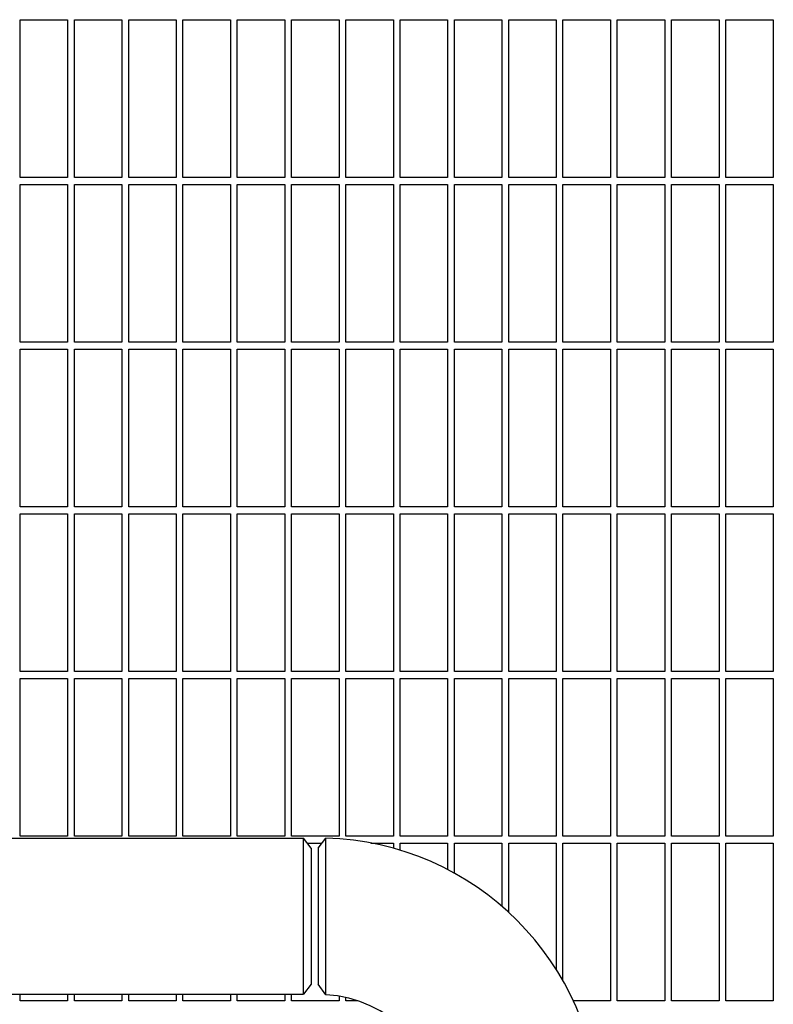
# Model space of a CAD drawing. Header units: inches. Extents: x 5 to 1128, y -85 to 748.
# Tile 676 of 689: x 782 to 796, y 615 to 633. Entities that reach past the tile are written whole.
import ezdxf

# ---------------------------------------------------------------- set-up
doc = ezdxf.new("R2010")
doc.units = ezdxf.units.IN
doc.header["$LTSCALE"] = 32
doc.header["$MEASUREMENT"] = 0
doc.layers.add('Visible (ANSI)', color=7, linetype='Continuous', lineweight=30)

msp = doc.modelspace()

# ---------------------------------------------------------------- linework, layer by layer
at = {"layer": 'Visible (ANSI)'}
for p, q in [((781.67313, 630.42228), (781.67313, 633.32853)), ((781.67313, 633.32853), (782.54813, 633.32853)), ((782.54813, 633.32853), (782.54813, 630.42228)), ((782.67313, 630.42228), (782.67313, 633.32853)), ((782.67313, 633.32853), (783.54813, 633.32853)), ((783.54813, 633.32853), (783.54813, 630.42228)), ((783.67313, 630.42228), (783.67313, 633.32853)), ((783.67313, 633.32853), (784.54813, 633.32853)), ((784.54813, 633.32853), (784.54813, 630.42228)), ((784.67313, 630.42228), (784.67313, 633.32853)), ((784.67313, 633.32853), (785.54813, 633.32853)), ((785.54813, 633.32853), (785.54813, 630.42228)), ((785.67313, 630.42228), (785.67313, 633.32853)), ((785.67313, 633.32853), (786.54813, 633.32853)), ((786.54813, 633.32853), (786.54813, 630.42228)), ((786.67313, 630.42228), (786.67313, 633.32853)), ((786.67313, 633.32853), (787.54813, 633.32853)), ((787.54813, 633.32853), (787.54813, 630.42228)), ((787.67313, 630.42228), (787.67313, 633.32853)), ((787.67313, 633.32853), (788.54813, 633.32853)), ((788.54813, 633.32853), (788.54813, 630.42228)), ((788.67313, 630.42228), (788.67313, 633.32853)), ((788.67313, 633.32853), (789.54813, 633.32853)), ((789.54813, 633.32853), (789.54813, 630.42228)), ((789.67313, 630.42228), (789.67313, 633.32853)), ((789.67313, 633.32853), (790.54813, 633.32853)), ((790.54813, 633.32853), (790.54813, 630.42228)), ((790.67313, 630.42228), (790.67313, 633.32853)), ((790.67313, 633.32853), (791.54813, 633.32853)), ((791.54813, 633.32853), (791.54813, 630.42228)), ((791.67313, 630.42228), (791.67313, 633.32853)), ((791.67313, 633.32853), (792.54813, 633.32853)), ((792.54813, 633.32853), (792.54813, 630.42228)), ((792.67313, 630.42228), (792.67313, 633.32853)), ((792.67313, 633.32853), (793.54813, 633.32853)), ((793.54813, 633.32853), (793.54813, 630.42228)), ((793.67313, 630.42228), (793.67313, 633.32853)), ((793.67313, 633.32853), (794.54813, 633.32853)), ((794.54813, 633.32853), (794.54813, 630.42228)), ((794.67313, 630.42228), (794.67313, 633.32853)), ((794.67313, 633.32853), (795.54813, 633.32853)), ((795.54813, 633.32853), (795.54813, 630.42228)), ((782.54813, 630.42228), (781.67313, 630.42228)), ((783.54813, 630.42228), (782.67313, 630.42228)), ((784.54813, 630.42228), (783.67313, 630.42228)), ((785.54813, 630.42228), (784.67313, 630.42228)), ((786.54813, 630.42228), (785.67313, 630.42228)), ((787.54813, 630.42228), (786.67313, 630.42228)), ((788.54813, 630.42228), (787.67313, 630.42228)), ((789.54813, 630.42228), (788.67313, 630.42228)), ((790.54813, 630.42228), (789.67313, 630.42228)), ((791.54813, 630.42228), (790.67313, 630.42228)), ((792.54813, 630.42228), (791.67313, 630.42228)), ((793.54813, 630.42228), (792.67313, 630.42228)), ((794.54813, 630.42228), (793.67313, 630.42228)), ((795.54813, 630.42228), (794.67313, 630.42228)), ((781.67313, 627.39103), (781.67313, 630.29728)), ((781.67313, 630.29728), (782.54813, 630.29728)), ((782.54813, 630.29728), (782.54813, 627.39103)), ((782.67313, 627.39103), (782.67313, 630.29728)), ((782.67313, 630.29728), (783.54813, 630.29728)), ((783.54813, 630.29728), (783.54813, 627.39103)), ((783.67313, 627.39103), (783.67313, 630.29728)), ((783.67313, 630.29728), (784.54813, 630.29728)), ((784.54813, 630.29728), (784.54813, 627.39103)), ((784.67313, 627.39103), (784.67313, 630.29728)), ((784.67313, 630.29728), (785.54813, 630.29728)), ((785.54813, 630.29728), (785.54813, 627.39103)), ((785.67313, 627.39103), (785.67313, 630.29728)), ((785.67313, 630.29728), (786.54813, 630.29728)), ((786.54813, 630.29728), (786.54813, 627.39103)), ((786.67313, 627.39103), (786.67313, 630.29728)), ((786.67313, 630.29728), (787.54813, 630.29728)), ((787.54813, 630.29728), (787.54813, 627.39103)), ((787.67313, 627.39103), (787.67313, 630.29728)), ((787.67313, 630.29728), (788.54813, 630.29728)), ((788.54813, 630.29728), (788.54813, 627.39103)), ((788.67313, 627.39103), (788.67313, 630.29728)), ((788.67313, 630.29728), (789.54813, 630.29728)), ((789.54813, 630.29728), (789.54813, 627.39103)), ((789.67313, 627.39103), (789.67313, 630.29728)), ((789.67313, 630.29728), (790.54813, 630.29728)), ((790.54813, 630.29728), (790.54813, 627.39103)), ((790.67313, 627.39103), (790.67313, 630.29728)), ((790.67313, 630.29728), (791.54813, 630.29728)), ((791.54813, 630.29728), (791.54813, 627.39103)), ((791.67313, 627.39103), (791.67313, 630.29728)), ((791.67313, 630.29728), (792.54813, 630.29728)), ((792.54813, 630.29728), (792.54813, 627.39103)), ((792.67313, 627.39103), (792.67313, 630.29728)), ((792.67313, 630.29728), (793.54813, 630.29728)), ((793.54813, 630.29728), (793.54813, 627.39103)), ((793.67313, 627.39103), (793.67313, 630.29728)), ((793.67313, 630.29728), (794.54813, 630.29728)), ((794.54813, 630.29728), (794.54813, 627.39103)), ((794.67313, 627.39103), (794.67313, 630.29728)), ((794.67313, 630.29728), (795.54813, 630.29728)), ((795.54813, 630.29728), (795.54813, 627.39103)), ((782.54813, 627.39103), (781.67313, 627.39103)), ((783.54813, 627.39103), (782.67313, 627.39103)), ((784.54813, 627.39103), (783.67313, 627.39103)), ((785.54813, 627.39103), (784.67313, 627.39103)), ((786.54813, 627.39103), (785.67313, 627.39103)), ((787.54813, 627.39103), (786.67313, 627.39103)), ((788.54813, 627.39103), (787.67313, 627.39103)), ((789.54813, 627.39103), (788.67313, 627.39103)), ((790.54813, 627.39103), (789.67313, 627.39103)), ((791.54813, 627.39103), (790.67313, 627.39103)), ((792.54813, 627.39103), (791.67313, 627.39103)), ((793.54813, 627.39103), (792.67313, 627.39103)), ((794.54813, 627.39103), (793.67313, 627.39103)), ((795.54813, 627.39103), (794.67313, 627.39103)), ((781.67313, 624.35978), (781.67313, 627.26603)), ((781.67313, 627.26603), (782.54813, 627.26603)), ((782.54813, 627.26603), (782.54813, 624.35978)), ((782.67313, 624.35978), (782.67313, 627.26603)), ((782.67313, 627.26603), (783.54813, 627.26603)), ((783.54813, 627.26603), (783.54813, 624.35978)), ((783.67313, 624.35978), (783.67313, 627.26603)), ((783.67313, 627.26603), (784.54813, 627.26603)), ((784.54813, 627.26603), (784.54813, 624.35978)), ((784.67313, 624.35978), (784.67313, 627.26603)), ((784.67313, 627.26603), (785.54813, 627.26603)), ((785.54813, 627.26603), (785.54813, 624.35978)), ((785.67313, 624.35978), (785.67313, 627.26603)), ((785.67313, 627.26603), (786.54813, 627.26603)), ((786.54813, 627.26603), (786.54813, 624.35978)), ((786.67313, 624.35978), (786.67313, 627.26603)), ((786.67313, 627.26603), (787.54813, 627.26603)), ((787.54813, 627.26603), (787.54813, 624.35978)), ((787.67313, 624.35978), (787.67313, 627.26603)), ((787.67313, 627.26603), (788.54813, 627.26603)), ((788.54813, 627.26603), (788.54813, 624.35978)), ((788.67313, 624.35978), (788.67313, 627.26603)), ((788.67313, 627.26603), (789.54813, 627.26603)), ((789.54813, 627.26603), (789.54813, 624.35978)), ((789.67313, 624.35978), (789.67313, 627.26603)), ((789.67313, 627.26603), (790.54813, 627.26603)), ((790.54813, 627.26603), (790.54813, 624.35978)), ((790.67313, 624.35978), (790.67313, 627.26603)), ((790.67313, 627.26603), (791.54813, 627.26603)), ((791.54813, 627.26603), (791.54813, 624.35978)), ((791.67313, 624.35978), (791.67313, 627.26603)), ((791.67313, 627.26603), (792.54813, 627.26603)), ((792.54813, 627.26603), (792.54813, 624.35978)), ((792.67313, 624.35978), (792.67313, 627.26603)), ((792.67313, 627.26603), (793.54813, 627.26603)), ((793.54813, 627.26603), (793.54813, 624.35978)), ((793.67313, 624.35978), (793.67313, 627.26603)), ((793.67313, 627.26603), (794.54813, 627.26603)), ((794.54813, 627.26603), (794.54813, 624.35978)), ((794.67313, 624.35978), (794.67313, 627.26603)), ((794.67313, 627.26603), (795.54813, 627.26603)), ((795.54813, 627.26603), (795.54813, 624.35978)), ((782.54813, 624.35978), (781.67313, 624.35978)), ((781.67313, 621.32853), (781.67313, 624.23478)), ((781.67313, 624.23478), (782.54813, 624.23478)), ((782.54813, 624.23478), (782.54813, 621.32853)), ((783.54813, 624.35978), (782.67313, 624.35978)), ((782.67313, 621.32853), (782.67313, 624.23478)), ((782.67313, 624.23478), (783.54813, 624.23478)), ((783.54813, 624.23478), (783.54813, 621.32853)), ((784.54813, 624.35978), (783.67313, 624.35978)), ((783.67313, 621.32853), (783.67313, 624.23478)), ((783.67313, 624.23478), (784.54813, 624.23478)), ((784.54813, 624.23478), (784.54813, 621.32853)), ((785.54813, 624.35978), (784.67313, 624.35978)), ((784.67313, 621.32853), (784.67313, 624.23478)), ((784.67313, 624.23478), (785.54813, 624.23478)), ((785.54813, 624.23478), (785.54813, 621.32853)), ((786.54813, 624.35978), (785.67313, 624.35978)), ((785.67313, 621.32853), (785.67313, 624.23478)), ((785.67313, 624.23478), (786.54813, 624.23478)), ((786.54813, 624.23478), (786.54813, 621.32853)), ((787.54813, 624.35978), (786.67313, 624.35978)), ((786.67313, 621.32853), (786.67313, 624.23478)), ((786.67313, 624.23478), (787.54813, 624.23478)), ((787.54813, 624.23478), (787.54813, 621.32853)), ((788.54813, 624.35978), (787.67313, 624.35978)), ((787.67313, 621.32853), (787.67313, 624.23478)), ((787.67313, 624.23478), (788.54813, 624.23478)), ((788.54813, 624.23478), (788.54813, 621.32853)), ((789.54813, 624.35978), (788.67313, 624.35978)), ((788.67313, 621.32853), (788.67313, 624.23478)), ((788.67313, 624.23478), (789.54813, 624.23478)), ((789.54813, 624.23478), (789.54813, 621.32853)), ((790.54813, 624.35978), (789.67313, 624.35978)), ((789.67313, 621.32853), (789.67313, 624.23478)), ((789.67313, 624.23478), (790.54813, 624.23478)), ((790.54813, 624.23478), (790.54813, 621.32853)), ((791.54813, 624.35978), (790.67313, 624.35978)), ((790.67313, 621.32853), (790.67313, 624.23478)), ((790.67313, 624.23478), (791.54813, 624.23478)), ((791.54813, 624.23478), (791.54813, 621.32853)), ((792.54813, 624.35978), (791.67313, 624.35978)), ((791.67313, 621.32853), (791.67313, 624.23478)), ((791.67313, 624.23478), (792.54813, 624.23478)), ((792.54813, 624.23478), (792.54813, 621.32853)), ((793.54813, 624.35978), (792.67313, 624.35978)), ((792.67313, 621.32853), (792.67313, 624.23478)), ((792.67313, 624.23478), (793.54813, 624.23478)), ((793.54813, 624.23478), (793.54813, 621.32853)), ((794.54813, 624.35978), (793.67313, 624.35978)), ((793.67313, 621.32853), (793.67313, 624.23478)), ((793.67313, 624.23478), (794.54813, 624.23478)), ((794.54813, 624.23478), (794.54813, 621.32853)), ((795.54813, 624.35978), (794.67313, 624.35978)), ((794.67313, 621.32853), (794.67313, 624.23478)), ((794.67313, 624.23478), (795.54813, 624.23478)), ((795.54813, 624.23478), (795.54813, 621.32853)), ((782.54813, 621.32853), (781.67313, 621.32853)), ((783.54813, 621.32853), (782.67313, 621.32853)), ((784.54813, 621.32853), (783.67313, 621.32853)), ((785.54813, 621.32853), (784.67313, 621.32853)), ((786.54813, 621.32853), (785.67313, 621.32853)), ((787.54813, 621.32853), (786.67313, 621.32853)), ((788.54813, 621.32853), (787.67313, 621.32853)), ((789.54813, 621.32853), (788.67313, 621.32853)), ((790.54813, 621.32853), (789.67313, 621.32853)), ((791.54813, 621.32853), (790.67313, 621.32853)), ((792.54813, 621.32853), (791.67313, 621.32853)), ((793.54813, 621.32853), (792.67313, 621.32853)), ((794.54813, 621.32853), (793.67313, 621.32853)), ((795.54813, 621.32853), (794.67313, 621.32853)), ((781.67313, 618.29728), (781.67313, 621.20353)), ((781.67313, 621.20353), (782.54813, 621.20353)), ((782.54813, 621.20353), (782.54813, 618.29728)), ((782.67313, 618.29728), (782.67313, 621.20353)), ((782.67313, 621.20353), (783.54813, 621.20353)), ((783.54813, 621.20353), (783.54813, 618.29728)), ((783.67313, 618.29728), (783.67313, 621.20353)), ((783.67313, 621.20353), (784.54813, 621.20353)), ((784.54813, 621.20353), (784.54813, 618.29728)), ((784.67313, 618.29728), (784.67313, 621.20353)), ((784.67313, 621.20353), (785.54813, 621.20353)), ((785.54813, 621.20353), (785.54813, 618.29728)), ((785.67313, 618.29728), (785.67313, 621.20353)), ((785.67313, 621.20353), (786.54813, 621.20353)), ((786.54813, 621.20353), (786.54813, 618.29728)), ((786.67313, 618.29728), (786.67313, 621.20353)), ((786.67313, 621.20353), (787.54813, 621.20353)), ((787.54813, 621.20353), (787.54813, 618.29728)), ((787.67313, 618.29728), (787.67313, 621.20353)), ((787.67313, 621.20353), (788.54813, 621.20353)), ((788.54813, 621.20353), (788.54813, 618.29728)), ((788.67313, 618.29728), (788.67313, 621.20353)), ((788.67313, 621.20353), (789.54813, 621.20353)), ((789.54813, 621.20353), (789.54813, 618.29728)), ((789.67313, 618.29728), (789.67313, 621.20353)), ((789.67313, 621.20353), (790.54813, 621.20353)), ((790.54813, 621.20353), (790.54813, 618.29728)), ((790.67313, 618.29728), (790.67313, 621.20353)), ((790.67313, 621.20353), (791.54813, 621.20353)), ((791.54813, 621.20353), (791.54813, 618.29728)), ((791.67313, 618.29728), (791.67313, 621.20353)), ((791.67313, 621.20353), (792.54813, 621.20353)), ((792.54813, 621.20353), (792.54813, 618.29728)), ((792.67313, 618.29728), (792.67313, 621.20353)), ((792.67313, 621.20353), (793.54813, 621.20353)), ((793.54813, 621.20353), (793.54813, 618.29728)), ((793.67313, 618.29728), (793.67313, 621.20353)), ((793.67313, 621.20353), (794.54813, 621.20353)), ((794.54813, 621.20353), (794.54813, 618.29728)), ((794.67313, 618.29728), (794.67313, 621.20353)), ((794.67313, 621.20353), (795.54813, 621.20353)), ((795.54813, 621.20353), (795.54813, 618.29728)), ((772.80183, 618.26228), (786.89176, 618.26228)), ((782.54813, 618.29728), (781.67313, 618.29728)), ((783.54813, 618.29728), (782.67313, 618.29728)), ((784.54813, 618.29728), (783.67313, 618.29728)), ((785.54813, 618.29728), (784.67313, 618.29728)), ((786.54813, 618.29728), (785.67313, 618.29728)), ((787.54813, 618.29728), (786.67313, 618.29728)), ((786.89176, 615.38728), (786.89176, 618.26228)), ((787.03563, 618.07478), (786.89176, 618.26228)), ((787.16063, 618.07728), (787.30301, 618.26283)), ((788.54813, 618.29728), (787.67313, 618.29728)), ((789.54813, 618.29728), (788.67313, 618.29728)), ((790.54813, 618.29728), (789.67313, 618.29728)), ((791.54813, 618.29728), (790.67313, 618.29728)), ((792.54813, 618.29728), (791.67313, 618.29728)), ((793.54813, 618.29728), (792.67313, 618.29728)), ((794.54813, 618.29728), (793.67313, 618.29728)), ((795.54813, 618.29728), (794.67313, 618.29728)), ((786.96082, 618.17228), (787.23353, 618.17228)), ((787.03563, 618.07478), (787.03563, 615.57478)), ((787.16063, 618.07718), (787.16063, 615.57228)), ((788.13613, 618.17228), (788.54813, 618.17228)), ((788.54813, 618.17228), (788.54813, 618.07587)), ((788.67313, 618.0395), (788.67313, 618.17228)), ((788.67313, 618.17228), (789.54813, 618.17228)), ((789.54813, 618.17228), (789.54813, 617.68303)), ((789.67313, 617.61608), (789.67313, 618.17228)), ((789.67313, 618.17228), (790.54813, 618.17228)), ((790.54813, 618.17228), (790.54813, 617.00682)), ((790.67313, 616.89557), (790.67313, 618.17228)), ((790.67313, 618.17228), (791.54813, 618.17228)), ((791.54813, 618.17228), (791.54813, 615.84713)), ((791.67313, 615.63865), (791.67313, 618.17228)), ((791.67313, 618.17228), (792.54813, 618.17228)), ((792.54813, 618.17228), (792.54813, 615.26603)), ((792.67313, 615.26603), (792.67313, 618.17228)), ((792.67313, 618.17228), (793.54813, 618.17228)), ((793.54813, 618.17228), (793.54813, 615.26603)), ((793.67313, 615.26603), (793.67313, 618.17228)), ((793.67313, 618.17228), (794.54813, 618.17228)), ((794.54813, 618.17228), (794.54813, 615.26603)), ((794.67313, 615.26603), (794.67313, 618.17228)), ((794.67313, 618.17228), (795.54813, 618.17228)), ((795.54813, 618.17228), (795.54813, 615.26603)), ((787.03563, 615.57478), (786.89176, 615.38728)), ((787.30295, 615.38039), (787.16063, 615.57228)), ((772.31451, 615.38728), (786.89176, 615.38728)), ((781.67313, 615.26603), (781.67313, 615.38728)), ((782.54813, 615.38728), (782.54813, 615.26603)), ((782.67313, 615.26603), (782.67313, 615.38728)), ((783.54813, 615.38728), (783.54813, 615.26603)), ((783.67313, 615.26603), (783.67313, 615.38728)), ((784.54813, 615.38728), (784.54813, 615.26603)), ((784.67313, 615.26603), (784.67313, 615.38728)), ((785.54813, 615.38728), (785.54813, 615.26603)), ((785.67313, 615.26603), (785.67313, 615.38728)), ((786.54813, 615.38728), (786.54813, 615.26603)), ((786.67313, 615.26603), (786.67313, 615.38728)), ((787.54813, 615.35205), (787.54813, 615.26603)), ((782.54813, 615.26603), (781.67313, 615.26603)), ((783.54813, 615.26603), (782.67313, 615.26603)), ((784.54813, 615.26603), (783.67313, 615.26603)), ((785.54813, 615.26603), (784.67313, 615.26603)), ((786.54813, 615.26603), (785.67313, 615.26603)), ((787.54813, 615.26603), (786.67313, 615.26603)), ((787.67313, 615.26603), (787.67313, 615.32721)), ((787.89174, 615.26603), (787.67313, 615.26603)), ((792.54813, 615.26603), (791.86537, 615.26603)), ((793.54813, 615.26603), (792.67313, 615.26603)), ((794.54813, 615.26603), (793.67313, 615.26603)), ((795.54813, 615.26603), (794.67313, 615.26603))]:
    msp.add_line(p, q, dxfattribs=at)
for radius, start, end in [(5.19, 1.571968, 88.428032), (2.31, 3.532272, 86.467728)]:
    msp.add_arc((787.16063, 613.07478), radius, start, end, dxfattribs=at)
msp.add_open_spline([(787.30295, 615.38039), (787.30295, 615.38039), (787.30296, 615.39903), (787.30297, 615.49577), (787.30298, 615.605), (787.303, 615.89875), (787.30301, 616.08296), (787.30302, 616.48896), (787.30302, 616.71047), (787.30302, 617.1451), (787.30302, 617.35796), (787.30301, 617.73378), (787.30301, 617.89646), (787.30301, 618.13789), (787.30301, 618.21723), (787.30301, 618.25788), (787.30301, 618.26275), (787.30301, 618.26271)], degree=3, knots=[-3.14159265, -3.14159265, -3.14159265, -3.14159265, -2.86492266, -2.86492266, -2.40917784, -2.40917784, -1.95396487, -1.95396487, -1.49882494, -1.49882494, -1.04590561, -1.04590561, -0.59274122, -0.59274122, -0.1436733, -0.1436733, 0, 0, 0, 0], dxfattribs=at)

doc.saveas('drawing.dxf')
